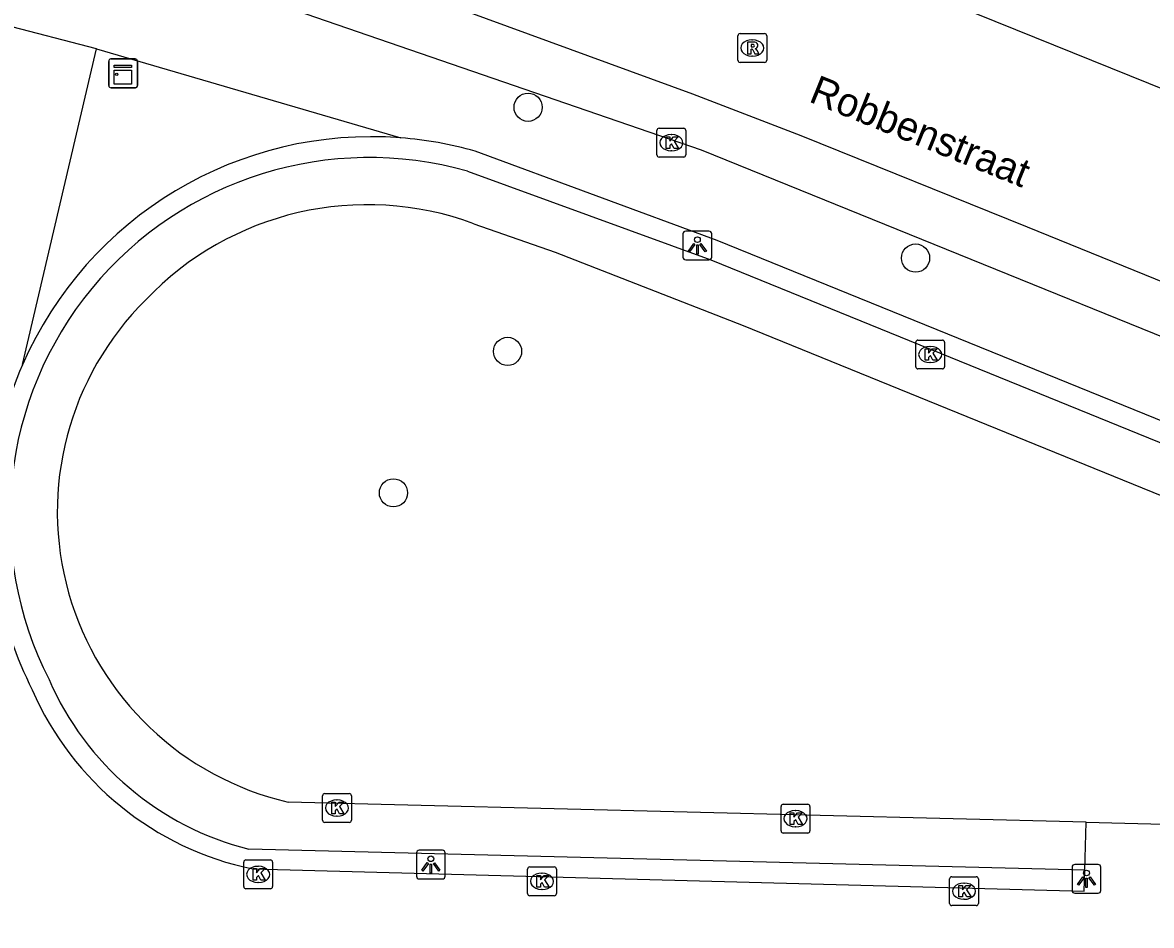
# Model space of a CAD drawing. Extents: x 160026 to 161302, y 384757 to 385701.
# Drawn here: x 160561.84 to 160601.01, y 385019.42 to 385050.76 of the extents above; entities that cross this region are included whole.
import ezdxf

# ---------------------------------------------------------------- set-up
doc = ezdxf.new("R2010")
doc.units = 0
for name, color, linetype in [('IMGEO_Boom', 7, 'Continuous'), ('IMGEO_Groenvoorziening', 7, 'Continuous'), ('IMGEO_Haag', 7, 'Continuous'), ('IMGEO_Kast', 7, 'Continuous'), ('IMGEO_Kolk', 7, 'Continuous'), ('IMGEO_Lichtpunt', 7, 'Continuous'), ('IMGEO_Openbare_ruimte_label', 7, 'Continuous'), ('IMGEO_Rijbaan_lokaal_gesloten', 7, 'Continuous'), ('IMGEO_Rioolput', 7, 'Continuous'), ('IMGEO_Voetpad_open', 7, 'Continuous')]:
    doc.layers.add(name, color=color, linetype=linetype)

msp = doc.modelspace()

# ---------------------------------------------------------------- linework, layer by layer
at = {"layer": 'IMGEO_Boom'}
for centre in [(160579.379, 385047.819), (160592.824, 385042.584), (160578.667, 385039.345), (160574.707, 385034.433)]:
    msp.add_circle(centre, 0.489, dxfattribs=at)
at = {"layer": 'IMGEO_Groenvoorziening'}
msp.add_lwpolyline([(160598.744, 385022.997), (160614.417, 385022.601)], dxfattribs=at)
at = {"layer": 'IMGEO_Haag'}
msp.add_lwpolyline([(160569.828, 385021.376), (160598.673, 385020.609), (160598.702, 385021.338)], dxfattribs=at)
for centre, radius, start, end in [((160573.925, 385033.594), 13.193, 174.3887, 207.0499), ((160571.992, 385031.858), 10.703, 203.4776, 258.3353)]:
    msp.add_arc(centre, radius, start, end, dxfattribs=at)
at = {"layer": 'IMGEO_Kast'}
for p, q in [((160564.825, 385048.57), (160564.825, 385049.411)), ((160564.825, 385049.411), (160564.825, 385048.57)), ((160564.9, 385049.495), (160565.741, 385049.495)), ((160565.741, 385049.495), (160564.9, 385049.495)), ((160565.825, 385049.42), (160565.825, 385048.579)), ((160565.825, 385048.579), (160565.825, 385049.42)), ((160565.75, 385048.495), (160564.909, 385048.495)), ((160564.909, 385048.495), (160565.75, 385048.495))]:
    msp.add_line(p, q, dxfattribs=at)
for points in [[(160565.02, 385049.285), (160565.62, 385049.285), (160565.62, 385049.2), (160565.02, 385049.2), (160565.02, 385049.285)], [(160565.02, 385049.11), (160565.62, 385049.11), (160565.62, 385048.621), (160565.02, 385048.621), (160565.02, 385049.11)]]:
    msp.add_lwpolyline(points, dxfattribs=at)
msp.add_circle((160565.104, 385048.959), 0.0377, dxfattribs=at)
for centre, start, end in [((160564.903, 385049.417), 92.4484, 184.2845), ((160564.903, 385049.417), 92.4484, 184.2845), ((160565.747, 385049.417), 2.4484, 94.2845), ((160565.747, 385049.417), 2.4484, 94.2845), ((160564.903, 385048.573), 182.4484, 274.2845), ((160564.903, 385048.573), 182.4484, 274.2845), ((160565.747, 385048.573), 272.4484, 4.2845), ((160565.747, 385048.573), 272.4484, 4.2845)]:
    msp.add_arc(centre, 0.0779, start, end, dxfattribs=at)
at = {"layer": 'IMGEO_Kolk'}
for p, q in [((160583.851, 385046.163), (160583.851, 385047.015)), ((160583.926, 385047.089), (160584.778, 385047.089)), ((160584.339, 385046.869), (160584.364, 385046.869)), ((160584.852, 385047.015), (160584.852, 385046.163)), ((160584.778, 385046.089), (160583.926, 385046.089)), ((160584.362, 385046.309), (160584.337, 385046.309)), ((160592.832, 385038.81), (160592.832, 385039.662)), ((160592.907, 385039.736), (160593.759, 385039.736)), ((160593.32, 385039.516), (160593.345, 385039.516)), ((160593.833, 385039.662), (160593.833, 385038.81)), ((160593.759, 385038.736), (160592.907, 385038.736)), ((160593.343, 385038.956), (160593.318, 385038.956)), ((160572.245, 385023.066), (160572.245, 385023.918)), ((160572.32, 385023.992), (160573.172, 385023.992)), ((160572.733, 385023.772), (160572.758, 385023.772)), ((160573.246, 385023.918), (160573.246, 385023.066)), ((160588.157, 385022.696), (160588.157, 385023.548)), ((160588.232, 385023.622), (160589.084, 385023.622)), ((160588.645, 385023.402), (160588.67, 385023.402)), ((160589.158, 385023.548), (160589.158, 385022.696)), ((160573.172, 385022.992), (160572.32, 385022.992)), ((160572.756, 385023.212), (160572.731, 385023.212)), ((160589.084, 385022.622), (160588.232, 385022.622)), ((160588.668, 385022.842), (160588.643, 385022.842)), ((160569.513, 385020.762), (160569.513, 385021.614)), ((160569.588, 385021.688), (160570.44, 385021.688)), ((160570.001, 385021.468), (160570.026, 385021.468)), ((160570.514, 385021.614), (160570.514, 385020.762)), ((160579.36, 385020.521), (160579.36, 385021.373)), ((160579.435, 385021.447), (160580.287, 385021.447)), ((160580.361, 385021.373), (160580.361, 385020.521)), ((160579.848, 385021.227), (160579.873, 385021.227)), ((160594.006, 385020.178), (160594.006, 385021.03)), ((160594.081, 385021.104), (160594.933, 385021.104)), ((160595.007, 385021.03), (160595.007, 385020.178)), ((160570.44, 385020.688), (160569.588, 385020.688)), ((160570.024, 385020.908), (160569.999, 385020.908)), ((160579.871, 385020.667), (160579.846, 385020.667)), ((160594.494, 385020.884), (160594.519, 385020.884)), ((160580.287, 385020.447), (160579.435, 385020.447)), ((160594.517, 385020.324), (160594.492, 385020.324)), ((160594.933, 385020.104), (160594.081, 385020.104))]:
    msp.add_line(p, q, dxfattribs=at)
for points in [[(160583.851, 385046.163), (160583.851, 385047.015)], [(160583.926, 385047.089), (160584.778, 385047.089)], [(160584.852, 385047.015), (160584.852, 385046.163)], [(160584.172, 385046.789), (160584.295, 385046.789), (160584.295, 385046.638), (160584.425, 385046.789), (160584.589, 385046.789), (160584.443, 385046.638), (160584.596, 385046.389), (160584.444, 385046.389), (160584.359, 385046.553), (160584.295, 385046.486), (160584.295, 385046.389), (160584.172, 385046.389), (160584.172, 385046.789)], [(160584.778, 385046.089), (160583.926, 385046.089)], [(160592.832, 385038.81), (160592.832, 385039.662)], [(160592.907, 385039.736), (160593.759, 385039.736)], [(160593.153, 385039.436), (160593.276, 385039.436), (160593.276, 385039.285), (160593.406, 385039.436), (160593.57, 385039.436), (160593.424, 385039.285), (160593.577, 385039.036), (160593.425, 385039.036), (160593.34, 385039.2), (160593.276, 385039.133), (160593.276, 385039.036), (160593.153, 385039.036), (160593.153, 385039.436)], [(160593.833, 385039.662), (160593.833, 385038.81)], [(160593.759, 385038.736), (160592.907, 385038.736)], [(160572.245, 385023.066), (160572.245, 385023.918)], [(160572.32, 385023.992), (160573.172, 385023.992)], [(160573.246, 385023.918), (160573.246, 385023.066)], [(160572.566, 385023.692), (160572.689, 385023.692), (160572.689, 385023.541), (160572.819, 385023.692), (160572.983, 385023.692), (160572.837, 385023.541), (160572.99, 385023.292), (160572.838, 385023.292), (160572.753, 385023.456), (160572.689, 385023.389), (160572.689, 385023.292), (160572.566, 385023.292), (160572.566, 385023.692)], [(160588.157, 385022.696), (160588.157, 385023.548)], [(160588.232, 385023.622), (160589.084, 385023.622)], [(160588.478, 385023.322), (160588.601, 385023.322), (160588.601, 385023.171), (160588.731, 385023.322), (160588.895, 385023.322), (160588.749, 385023.171), (160588.902, 385022.922), (160588.75, 385022.922), (160588.665, 385023.086), (160588.601, 385023.019), (160588.601, 385022.922), (160588.478, 385022.922), (160588.478, 385023.322)], [(160589.158, 385023.548), (160589.158, 385022.696)], [(160573.172, 385022.992), (160572.32, 385022.992)], [(160589.084, 385022.622), (160588.232, 385022.622)], [(160569.513, 385020.762), (160569.513, 385021.614)], [(160569.588, 385021.688), (160570.44, 385021.688)], [(160569.834, 385021.388), (160569.957, 385021.388), (160569.957, 385021.237), (160570.087, 385021.388), (160570.251, 385021.388), (160570.105, 385021.237), (160570.258, 385020.988), (160570.106, 385020.988), (160570.021, 385021.152), (160569.957, 385021.085), (160569.957, 385020.988), (160569.834, 385020.988), (160569.834, 385021.388)], [(160570.514, 385021.614), (160570.514, 385020.762)], [(160579.36, 385020.521), (160579.36, 385021.373)], [(160579.435, 385021.447), (160580.287, 385021.447)], [(160580.361, 385021.373), (160580.361, 385020.521)], [(160579.681, 385021.147), (160579.804, 385021.147), (160579.804, 385020.996), (160579.934, 385021.147), (160580.098, 385021.147), (160579.952, 385020.996), (160580.105, 385020.747), (160579.953, 385020.747), (160579.868, 385020.911), (160579.804, 385020.844), (160579.804, 385020.747), (160579.681, 385020.747), (160579.681, 385021.147)], [(160594.006, 385020.178), (160594.006, 385021.03)], [(160594.081, 385021.104), (160594.933, 385021.104)], [(160595.007, 385021.03), (160595.007, 385020.178)], [(160570.44, 385020.688), (160569.588, 385020.688)], [(160594.327, 385020.804), (160594.45, 385020.804), (160594.45, 385020.653), (160594.58, 385020.804), (160594.744, 385020.804), (160594.598, 385020.653), (160594.751, 385020.404), (160594.599, 385020.404), (160594.514, 385020.568), (160594.45, 385020.501), (160594.45, 385020.404), (160594.327, 385020.404), (160594.327, 385020.804)], [(160580.287, 385020.447), (160579.435, 385020.447)], [(160594.933, 385020.104), (160594.081, 385020.104)]]:
    msp.add_lwpolyline(points, dxfattribs=at)
for centre, start, end in [((160583.928, 385047.013), 91.552, 178.448), ((160583.928, 385047.013), 91.552, 178.448), ((160584.776, 385047.013), 1.552, 88.448), ((160584.776, 385047.013), 1.552, 88.448), ((160583.928, 385046.165), 181.552, 268.448), ((160583.928, 385046.165), 181.552, 268.448), ((160584.776, 385046.165), 271.552, 358.448), ((160584.776, 385046.165), 271.552, 358.448), ((160592.909, 385039.66), 91.552, 178.448), ((160592.909, 385039.66), 91.552, 178.448), ((160593.757, 385039.66), 1.552, 88.448), ((160593.757, 385039.66), 1.552, 88.448), ((160592.909, 385038.812), 181.552, 268.448), ((160592.909, 385038.812), 181.552, 268.448), ((160593.757, 385038.812), 271.552, 358.448), ((160593.757, 385038.812), 271.552, 358.448), ((160572.322, 385023.916), 91.552, 178.448), ((160572.322, 385023.916), 91.552, 178.448), ((160573.17, 385023.916), 1.552, 88.448), ((160573.17, 385023.916), 1.552, 88.448), ((160588.234, 385023.546), 91.552, 178.448), ((160588.234, 385023.546), 91.552, 178.448), ((160589.082, 385023.546), 1.552, 88.448), ((160589.082, 385023.546), 1.552, 88.448), ((160572.322, 385023.068), 181.552, 268.448), ((160572.322, 385023.068), 181.552, 268.448), ((160573.17, 385023.068), 271.552, 358.448), ((160573.17, 385023.068), 271.552, 358.448), ((160588.234, 385022.698), 181.552, 268.448), ((160588.234, 385022.698), 181.552, 268.448), ((160589.082, 385022.698), 271.552, 358.448), ((160589.082, 385022.698), 271.552, 358.448), ((160569.59, 385021.612), 91.552, 178.448), ((160569.59, 385021.612), 91.552, 178.448), ((160570.438, 385021.612), 1.552, 88.448), ((160570.438, 385021.612), 1.552, 88.448), ((160579.437, 385021.371), 91.552, 178.448), ((160579.437, 385021.371), 91.552, 178.448), ((160580.285, 385021.371), 1.552, 88.448), ((160580.285, 385021.371), 1.552, 88.448), ((160594.083, 385021.028), 91.552, 178.448), ((160594.083, 385021.028), 91.552, 178.448), ((160594.931, 385021.028), 1.552, 88.448), ((160594.931, 385021.028), 1.552, 88.448), ((160569.59, 385020.764), 181.552, 268.448), ((160569.59, 385020.764), 181.552, 268.448), ((160570.438, 385020.764), 271.552, 358.448), ((160570.438, 385020.764), 271.552, 358.448), ((160579.437, 385020.523), 181.552, 268.448), ((160579.437, 385020.523), 181.552, 268.448), ((160580.285, 385020.523), 271.552, 358.448), ((160580.285, 385020.523), 271.552, 358.448), ((160594.083, 385020.18), 181.552, 268.448), ((160594.083, 385020.18), 181.552, 268.448), ((160594.931, 385020.18), 271.552, 358.448), ((160594.931, 385020.18), 271.552, 358.448)]:
    msp.add_arc(centre, 0.0765, start, end, dxfattribs=at)
for centre, major_axis, ratio, start_param, end_param in [((160584.338, 385046.589), (-0.387, 0.002), 0.722429, 4.712389, 7.853982), ((160584.363, 385046.589), (-0.39, 0.002), 0.717154, 1.570796, 4.712389), ((160593.319, 385039.236), (-0.387, 0.002), 0.722429, 4.712389, 7.853982), ((160593.344, 385039.236), (-0.39, 0.002), 0.717154, 1.570796, 4.712389), ((160572.732, 385023.492), (-0.387, 0.002), 0.722429, 4.712389, 7.853982), ((160572.757, 385023.492), (-0.39, 0.002), 0.717154, 1.570796, 4.712389), ((160588.644, 385023.122), (-0.387, 0.002), 0.722429, 4.712389, 7.853982), ((160588.669, 385023.122), (-0.39, 0.002), 0.717154, 1.570796, 4.712389), ((160570, 385021.188), (-0.387, 0.002), 0.722429, 4.712389, 7.853982), ((160570.025, 385021.188), (-0.39, 0.002), 0.717154, 1.570796, 4.712389), ((160579.847, 385020.947), (-0.387, 0.002), 0.722429, 4.712389, 7.853982), ((160579.872, 385020.947), (-0.39, 0.002), 0.717154, 1.570796, 4.712389), ((160594.493, 385020.604), (-0.387, 0.002), 0.722429, 4.712389, 7.853982), ((160594.518, 385020.604), (-0.39, 0.002), 0.717154, 1.570796, 4.712389)]:
    msp.add_ellipse(centre, major_axis=major_axis, ratio=ratio, start_param=start_param, end_param=end_param, dxfattribs=at)
at = {"layer": 'IMGEO_Lichtpunt'}
for p, q in [((160584.754, 385043.424), (160584.754, 385042.617)), ((160584.754, 385043.424), (160584.754, 385042.617)), ((160585.656, 385043.519), (160584.848, 385043.519)), ((160585.656, 385043.519), (160584.848, 385043.519)), ((160585.75, 385042.617), (160585.75, 385043.424)), ((160585.75, 385042.617), (160585.75, 385043.424)), ((160584.848, 385042.523), (160585.656, 385042.523)), ((160584.848, 385042.523), (160585.656, 385042.523)), ((160575.506, 385021.931), (160575.506, 385021.124)), ((160575.506, 385021.931), (160575.506, 385021.124)), ((160576.408, 385022.026), (160575.6, 385022.026)), ((160576.408, 385022.026), (160575.6, 385022.026)), ((160576.502, 385021.124), (160576.502, 385021.931)), ((160576.502, 385021.124), (160576.502, 385021.931)), ((160598.257, 385021.438), (160598.257, 385020.631)), ((160598.257, 385021.438), (160598.257, 385020.631)), ((160599.159, 385021.533), (160598.351, 385021.533)), ((160599.159, 385021.533), (160598.351, 385021.533)), ((160599.253, 385020.631), (160599.253, 385021.438)), ((160599.253, 385020.631), (160599.253, 385021.438)), ((160575.6, 385021.03), (160576.408, 385021.03)), ((160575.6, 385021.03), (160576.408, 385021.03)), ((160598.351, 385020.537), (160599.159, 385020.537)), ((160598.351, 385020.537), (160599.159, 385020.537))]:
    msp.add_line(p, q, dxfattribs=at)
for points in [[(160585.128, 385043.088), (160585.167, 385043.06), (160584.979, 385042.798), (160584.941, 385042.825), (160585.128, 385043.088)], [(160585.23, 385043.04), (160585.277, 385043.04), (160585.277, 385042.718), (160585.23, 385042.718), (160585.23, 385043.04)], [(160585.34, 385043.06), (160585.378, 385043.087), (160585.565, 385042.825), (160585.526, 385042.797), (160585.34, 385043.06)], [(160575.88, 385021.595), (160575.919, 385021.567), (160575.731, 385021.305), (160575.693, 385021.332), (160575.88, 385021.595)], [(160575.982, 385021.547), (160576.029, 385021.547), (160576.029, 385021.225), (160575.982, 385021.225), (160575.982, 385021.547)], [(160576.092, 385021.567), (160576.13, 385021.594), (160576.317, 385021.332), (160576.278, 385021.304), (160576.092, 385021.567)], [(160598.631, 385021.102), (160598.67, 385021.074), (160598.482, 385020.812), (160598.444, 385020.839), (160598.631, 385021.102)], [(160598.733, 385021.054), (160598.78, 385021.054), (160598.78, 385020.732), (160598.733, 385020.732), (160598.733, 385021.054)], [(160598.843, 385021.074), (160598.881, 385021.101), (160599.068, 385020.839), (160599.029, 385020.811), (160598.843, 385021.074)]]:
    msp.add_lwpolyline(points, dxfattribs=at)
for centre in [(160585.253, 385043.222), (160576.005, 385021.729), (160598.756, 385021.236)]:
    msp.add_circle(centre, 0.0994, dxfattribs=at)
for centre, start, end in [((160584.848, 385043.424), 90, 180), ((160584.848, 385043.424), 90, 180), ((160585.656, 385043.424), 0, 90), ((160585.656, 385043.424), 0, 90), ((160584.848, 385042.617), 180, 270), ((160584.848, 385042.617), 180, 270), ((160585.656, 385042.617), 270, 0), ((160585.656, 385042.617), 270, 360), ((160575.6, 385021.931), 90, 180), ((160575.6, 385021.931), 90, 180), ((160576.408, 385021.931), 0, 90), ((160576.408, 385021.931), 0, 90), ((160598.351, 385021.438), 90, 180), ((160598.351, 385021.438), 90, 180), ((160599.159, 385021.438), 0, 90), ((160599.159, 385021.438), 0, 90), ((160575.6, 385021.124), 180, 270), ((160575.6, 385021.124), 180, 270), ((160576.408, 385021.124), 270, 0), ((160576.408, 385021.124), 270, 360), ((160598.351, 385020.631), 180, 270), ((160598.351, 385020.631), 180, 270), ((160599.159, 385020.631), 270, 0), ((160599.159, 385020.631), 270, 360)]:
    msp.add_arc(centre, 0.0946, start, end, dxfattribs=at)
at = {"layer": 'IMGEO_Rijbaan_lokaal_gesloten'}
for points in [[(160612.845, 385043.826), (160590.309, 385052.935), (160581.782, 385056.163), (160574.814, 385058.379), (160565.395, 385061.073), (160562.711, 385061.735)], [(160564.76, 385054.855), (160567.998, 385054.013), (160577.194, 385051.171), (160585.082, 385048.283), (160588.849, 385046.836), (160596.698, 385043.67), (160620.694, 385033.909), (160638.453, 385026.712), (160665.07, 385015.82)]]:
    msp.add_lwpolyline(points, dxfattribs=at)
at = {"layer": 'IMGEO_Rioolput'}
for p, q in [((160586.733, 385050.376), (160587.585, 385050.376)), ((160586.658, 385049.45), (160586.658, 385050.302)), ((160587.146, 385050.156), (160587.171, 385050.156)), ((160587.659, 385050.302), (160587.659, 385049.45)), ((160587.169, 385049.596), (160587.144, 385049.596)), ((160587.585, 385049.376), (160586.733, 385049.376))]:
    msp.add_line(p, q, dxfattribs=at)
for points in [[(160586.733, 385050.376), (160587.585, 385050.376)], [(160586.658, 385049.45), (160586.658, 385050.302)], [(160587.247, 385050.074), (160586.995, 385050.076), (160586.995, 385049.676)], [(160587.173, 385049.995), (160587.119, 385049.995), (160587.119, 385049.914)], [(160587.659, 385050.302), (160587.659, 385049.45)], [(160586.995, 385049.676), (160587.119, 385049.676), (160587.119, 385049.838), (160587.13, 385049.838)], [(160587.119, 385049.914), (160587.171, 385049.914)], [(160587.177, 385049.809), (160587.248, 385049.676), (160587.388, 385049.676), (160587.323, 385049.802)], [(160587.585, 385049.376), (160586.733, 385049.376)]]:
    msp.add_lwpolyline(points, dxfattribs=at)
for centre, radius, start, end in [((160586.735, 385050.3), 0.0765, 91.552, 178.448), ((160586.735, 385050.3), 0.0765, 91.552, 178.448), ((160587.583, 385050.3), 0.0765, 1.552, 88.448), ((160587.583, 385050.3), 0.0765, 1.552, 88.448), ((160587.179, 385049.899), 0.0964, 77.0061, 93.1865), ((160587.193, 385049.956), 0.0378, 276.6634, 79.6772), ((160587.246, 385049.964), 0.109, 350.3612, 89.416), ((160587.244, 385049.964), 0.112, 277.5842, 350.9817), ((160587.129, 385049.785), 0.0533, 26.0293, 88.6989), ((160587.155, 385050.103), 0.19, 274.7715, 282.9687), ((160587.228, 385049.749), 0.108, 29.5134, 73.7905), ((160586.735, 385049.452), 0.0765, 181.552, 268.448), ((160586.735, 385049.452), 0.0765, 181.552, 268.448), ((160587.583, 385049.452), 0.0765, 271.552, 358.448), ((160587.583, 385049.452), 0.0765, 271.552, 358.448)]:
    msp.add_arc(centre, radius, start, end, dxfattribs=at)
for centre, major_axis, ratio, start_param, end_param in [((160587.145, 385049.876), (-0.387, 0.002), 0.722429, 4.712389, 7.853982), ((160587.17, 385049.876), (-0.39, 0.002), 0.717154, 1.570796, 4.712389)]:
    msp.add_ellipse(centre, major_axis=major_axis, ratio=ratio, start_param=start_param, end_param=end_param, dxfattribs=at)
at = {"layer": 'IMGEO_Voetpad_open'}
for points in [[(160566.863, 385052.545), (160571.301, 385051.19), (160585.387, 385046.34), (160611.75, 385035.652), (160642.612, 385023.087), (160657.707, 385017.06), (160664.436, 385014.299)], [(160564.404, 385049.846), (160557.979, 385051.516)], [(160561.837, 385038.883), (160564.404, 385049.846)], [(160564.404, 385049.846), (160574.96, 385046.756)], [(160619.435, 385029.588), (160585.944, 385043.191), (160577.541, 385046.294)], [(160577.279, 385045.596), (160585.718, 385042.523), (160619.198, 385028.903)], [(160577.492, 385043.776), (160580.319, 385042.788), (160586.84, 385040.237), (160615.591, 385028.545)], [(160598.744, 385022.997), (160571.051, 385023.698)], [(160598.702, 385021.338), (160598.744, 385022.997)], [(160598.702, 385021.338), (160569.687, 385022.068)]]:
    msp.add_lwpolyline(points, dxfattribs=at)
for centre, radius, start, end in [((160573.932, 385033.595), 13.201, 85.5358, 156.3866), ((160573.928, 385033.548), 13.249, 74.1725, 85.5305), ((160573.864, 385033.608), 12.465, 74.1017, 206.9889), ((160573.805, 385033.827), 10.61, 69.6653, 136.4901), ((160573.393, 385033.779), 10.35, 134.7278, 256.9189), ((160573.958, 385033.589), 13.227, 156.408, 174.3829), ((160572.175, 385032.022), 10.26, 203.3752, 255.9678)]:
    msp.add_arc(centre, radius, start, end, dxfattribs=at)

# ---------------------------------------------------------------- texts
at = {"layer": 'IMGEO_Openbare_ruimte_label'}
msp.add_text('Robbenstraat', height=1, rotation=338.0283, dxfattribs=at).set_placement((160589.082, 385048.028))

doc.saveas('drawing.dxf')
